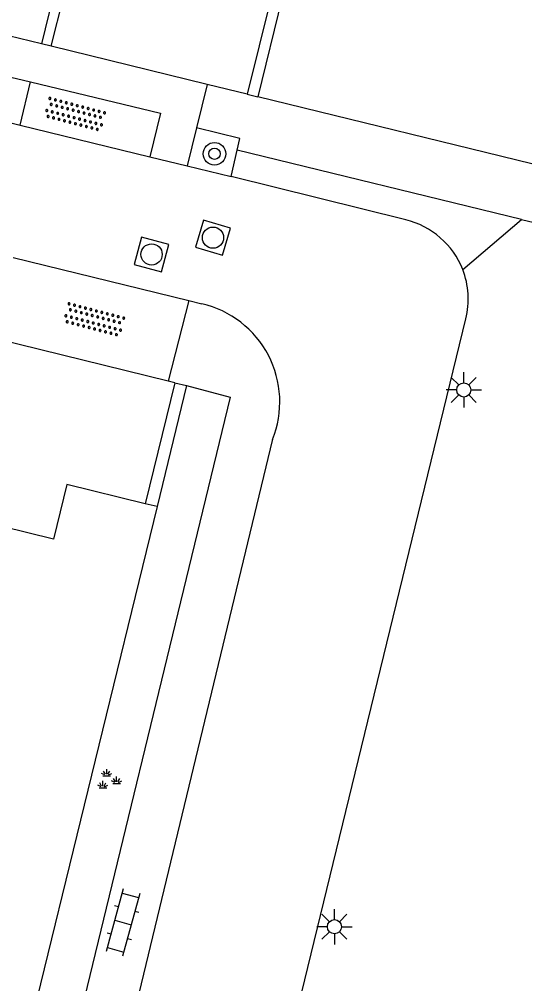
# Model space of a CAD drawing. Extents: x 128999 to 131010, y 395498 to 399007.
# Drawn here: x 129027.68 to 129045.56, y 397726.78 to 397760.91 of the extents above; entities that cross this region are included whole.
import ezdxf

# ---------------------------------------------------------------- set-up
doc = ezdxf.new("R2010")
doc.units = 0
for name, color, linetype in [('gg-afsc-muur', 7, 'Continuous'), ('gg-bbg-hoofdgebouw', 7, 'Continuous'), ('gg-knt-verharding', 7, 'Continuous'), ('gt-grn-weggrens', 7, 'Continuous'), ('gt-symb-boom', 7, 'Continuous'), ('gt-symb-groenvak', 7, 'Continuous'), ('gt-symb-klinker verharding', 7, 'Continuous'), ('gt-symb-lichtmast', 7, 'Continuous'), ('gt-symb-overige verharding', 7, 'Continuous'), ('gt-symb-rioolschacht', 7, 'Continuous')]:
    doc.layers.add(name, color=color, linetype=linetype)

# ---------------------------------------------------------------- blocks, each defined once
blk = doc.blocks.new('gt0-LMAST')
at = {"layer": 'gt-symb-lichtmast'}
for p, q in [((-0.182, 0.173), (-0.447, 0.438)), ((-0.005, 0.246), (-0.005, 0.621)), ((0.172, 0.173), (0.437, 0.438)), ((-0.255, -0.004), (-0.63, -0.004)), ((-0.182, -0.181), (-0.447, -0.446)), ((-0.005, -0.254), (-0.005, -0.629)), ((0.437, -0.446), (0.172, -0.181)), ((0.245, -0.004), (0.62, -0.004))]:
    blk.add_line(p, q, dxfattribs=at)
blk.add_circle((-0.005, -0.004), 0.25, dxfattribs=at)
blk = doc.blocks.new('gt0-GRVAK')
at = {"layer": 'gt-symb-groenvak'}
for p, q in [((-0.047, 0.214), (-0.047, 0.393)), ((-0.11, 0.189), (-0.228, 0.24)), ((-0.182, 0.153), (0.088, 0.153)), ((-0.091, 0.211), (-0.156, 0.322)), ((-0.004, 0.211), (0.061, 0.322)), ((0.015, 0.189), (0.133, 0.24)), ((0.262, -0.052), (0.197, 0.059)), ((0.305, -0.049), (0.305, 0.13)), ((0.349, -0.052), (0.414, 0.059)), ((-0.245, -0.228), (-0.363, -0.177)), ((-0.318, -0.264), (-0.047, -0.264)), ((-0.226, -0.206), (-0.291, -0.095)), ((-0.183, -0.203), (-0.183, -0.024)), ((-0.139, -0.206), (-0.074, -0.095)), ((-0.12, -0.228), (-0.002, -0.177)), ((0.243, -0.074), (0.125, -0.023)), ((0.17, -0.11), (0.441, -0.11)), ((0.368, -0.074), (0.486, -0.023))]:
    blk.add_line(p, q, dxfattribs=at)
blk = doc.blocks.new('gt0-KL1')
at = {"layer": 'gt-symb-klinker verharding'}
for p, q in [((-0.5, 0.3), (-0.5, 0.45)), ((0.5, 0.3), (0.5, 0.45)), ((-1.15, 0.3), (1.15, 0.3)), ((-1, -0.3), (-1, 0.3)), ((0, -0.3), (0, 0.3)), ((1, -0.3), (1, 0.3)), ((-1.15, -0.3), (1.15, -0.3)), ((-0.5, -0.45), (-0.5, -0.3)), ((0.5, -0.45), (0.5, -0.3))]:
    blk.add_line(p, q, dxfattribs=at)
blk = doc.blocks.new('gt0-OVH')
at = {"layer": 'gt-symb-overige verharding'}
for points in [[(-0.972, 0.298), (-0.967, 0.308), (-0.965, 0.319), (-0.966, 0.33), (-0.971, 0.34), (-0.978, 0.348), (-0.988, 0.353), (-0.999, 0.355), (-1.01, 0.354), (-1.02, 0.349), (-1.028, 0.342), (-1.033, 0.332), (-1.035, 0.321), (-1.034, 0.31), (-1.029, 0.3), (-1.022, 0.292), (-1.012, 0.287), (-1.001, 0.285), (-0.99, 0.286), (-0.98, 0.291)], [(-0.772, 0.298), (-0.767, 0.308), (-0.765, 0.319), (-0.766, 0.33), (-0.771, 0.34), (-0.778, 0.348), (-0.788, 0.353), (-0.799, 0.355), (-0.81, 0.354), (-0.82, 0.349), (-0.828, 0.342), (-0.833, 0.332), (-0.835, 0.321), (-0.834, 0.31), (-0.829, 0.3), (-0.822, 0.292), (-0.812, 0.287), (-0.801, 0.285), (-0.79, 0.286), (-0.78, 0.291)], [(-0.572, 0.298), (-0.567, 0.308), (-0.565, 0.319), (-0.566, 0.33), (-0.571, 0.34), (-0.578, 0.348), (-0.588, 0.353), (-0.599, 0.355), (-0.61, 0.354), (-0.62, 0.349), (-0.628, 0.342), (-0.633, 0.332), (-0.635, 0.321), (-0.634, 0.31), (-0.629, 0.3), (-0.622, 0.292), (-0.612, 0.287), (-0.601, 0.285), (-0.59, 0.286), (-0.58, 0.291)], [(-0.372, 0.298), (-0.367, 0.308), (-0.365, 0.319), (-0.366, 0.33), (-0.371, 0.34), (-0.378, 0.348), (-0.388, 0.353), (-0.399, 0.355), (-0.41, 0.354), (-0.42, 0.349), (-0.428, 0.342), (-0.433, 0.332), (-0.435, 0.321), (-0.434, 0.31), (-0.429, 0.3), (-0.422, 0.292), (-0.412, 0.287), (-0.401, 0.285), (-0.39, 0.286), (-0.38, 0.291)], [(-0.172, 0.298), (-0.167, 0.308), (-0.165, 0.319), (-0.166, 0.33), (-0.171, 0.34), (-0.178, 0.348), (-0.188, 0.353), (-0.199, 0.355), (-0.21, 0.354), (-0.22, 0.349), (-0.228, 0.342), (-0.233, 0.332), (-0.235, 0.321), (-0.234, 0.31), (-0.229, 0.3), (-0.222, 0.292), (-0.212, 0.287), (-0.201, 0.285), (-0.19, 0.286), (-0.18, 0.291)], [(0.028, 0.298), (0.033, 0.308), (0.035, 0.319), (0.034, 0.33), (0.029, 0.34), (0.022, 0.348), (0.012, 0.353), (0.001, 0.355), (-0.01, 0.354), (-0.02, 0.349), (-0.028, 0.342), (-0.033, 0.332), (-0.035, 0.321), (-0.034, 0.31), (-0.029, 0.3), (-0.022, 0.292), (-0.012, 0.287), (-0.001, 0.285), (0.01, 0.286), (0.02, 0.291)], [(0.228, 0.298), (0.233, 0.308), (0.235, 0.319), (0.234, 0.33), (0.229, 0.34), (0.222, 0.348), (0.212, 0.353), (0.201, 0.355), (0.19, 0.354), (0.18, 0.349), (0.172, 0.342), (0.167, 0.332), (0.165, 0.321), (0.166, 0.31), (0.171, 0.3), (0.178, 0.292), (0.188, 0.287), (0.199, 0.285), (0.21, 0.286), (0.22, 0.291)], [(0.428, 0.298), (0.433, 0.308), (0.435, 0.319), (0.434, 0.33), (0.429, 0.34), (0.422, 0.348), (0.412, 0.353), (0.401, 0.355), (0.39, 0.354), (0.38, 0.349), (0.372, 0.342), (0.367, 0.332), (0.365, 0.321), (0.366, 0.31), (0.371, 0.3), (0.378, 0.292), (0.388, 0.287), (0.399, 0.285), (0.41, 0.286), (0.42, 0.291)], [(0.628, 0.298), (0.633, 0.308), (0.635, 0.319), (0.634, 0.33), (0.629, 0.34), (0.622, 0.348), (0.612, 0.353), (0.601, 0.355), (0.59, 0.354), (0.58, 0.349), (0.572, 0.342), (0.567, 0.332), (0.565, 0.321), (0.566, 0.31), (0.571, 0.3), (0.578, 0.292), (0.588, 0.287), (0.599, 0.285), (0.61, 0.286), (0.62, 0.291)], [(0.828, 0.298), (0.833, 0.308), (0.835, 0.319), (0.834, 0.33), (0.829, 0.34), (0.822, 0.348), (0.812, 0.353), (0.801, 0.355), (0.79, 0.354), (0.78, 0.349), (0.772, 0.342), (0.767, 0.332), (0.765, 0.321), (0.766, 0.31), (0.771, 0.3), (0.778, 0.292), (0.788, 0.287), (0.799, 0.285), (0.81, 0.286), (0.82, 0.291)], [(1.028, 0.298), (1.033, 0.308), (1.035, 0.319), (1.034, 0.33), (1.029, 0.34), (1.022, 0.348), (1.012, 0.353), (1.001, 0.355), (0.99, 0.354), (0.98, 0.349), (0.972, 0.342), (0.967, 0.332), (0.965, 0.321), (0.966, 0.31), (0.971, 0.3), (0.978, 0.292), (0.988, 0.287), (0.999, 0.285), (1.01, 0.286), (1.02, 0.291)], [(-0.872, 0.106), (-0.867, 0.116), (-0.865, 0.126), (-0.866, 0.137), (-0.871, 0.147), (-0.878, 0.156), (-0.888, 0.161), (-0.899, 0.163), (-0.91, 0.162), (-0.92, 0.157), (-0.928, 0.15), (-0.933, 0.14), (-0.935, 0.129), (-0.934, 0.118), (-0.929, 0.108), (-0.922, 0.1), (-0.912, 0.095), (-0.901, 0.092), (-0.89, 0.094), (-0.88, 0.098)], [(-0.672, 0.106), (-0.667, 0.116), (-0.665, 0.126), (-0.666, 0.137), (-0.671, 0.147), (-0.678, 0.156), (-0.688, 0.161), (-0.699, 0.163), (-0.71, 0.162), (-0.72, 0.157), (-0.728, 0.15), (-0.733, 0.14), (-0.735, 0.129), (-0.734, 0.118), (-0.729, 0.108), (-0.722, 0.1), (-0.712, 0.095), (-0.701, 0.092), (-0.69, 0.094), (-0.68, 0.098)], [(-0.472, 0.106), (-0.467, 0.116), (-0.465, 0.126), (-0.466, 0.137), (-0.471, 0.147), (-0.478, 0.156), (-0.488, 0.161), (-0.499, 0.163), (-0.51, 0.162), (-0.52, 0.157), (-0.528, 0.15), (-0.533, 0.14), (-0.535, 0.129), (-0.534, 0.118), (-0.529, 0.108), (-0.522, 0.1), (-0.512, 0.095), (-0.501, 0.092), (-0.49, 0.094), (-0.48, 0.098)], [(-0.272, 0.106), (-0.267, 0.116), (-0.265, 0.126), (-0.266, 0.137), (-0.271, 0.147), (-0.278, 0.156), (-0.288, 0.161), (-0.299, 0.163), (-0.31, 0.162), (-0.32, 0.157), (-0.328, 0.15), (-0.333, 0.14), (-0.335, 0.129), (-0.334, 0.118), (-0.329, 0.108), (-0.322, 0.1), (-0.312, 0.095), (-0.301, 0.092), (-0.29, 0.094), (-0.28, 0.098)], [(-0.072, 0.106), (-0.067, 0.116), (-0.065, 0.126), (-0.066, 0.137), (-0.071, 0.147), (-0.078, 0.156), (-0.088, 0.161), (-0.099, 0.163), (-0.11, 0.162), (-0.12, 0.157), (-0.128, 0.15), (-0.133, 0.14), (-0.135, 0.129), (-0.134, 0.118), (-0.129, 0.108), (-0.122, 0.1), (-0.112, 0.095), (-0.101, 0.092), (-0.09, 0.094), (-0.08, 0.098)], [(0.128, 0.106), (0.133, 0.116), (0.135, 0.126), (0.134, 0.137), (0.129, 0.147), (0.122, 0.156), (0.112, 0.161), (0.101, 0.163), (0.09, 0.162), (0.08, 0.157), (0.072, 0.15), (0.067, 0.14), (0.065, 0.129), (0.066, 0.118), (0.071, 0.108), (0.078, 0.1), (0.088, 0.095), (0.099, 0.092), (0.11, 0.094), (0.12, 0.098)], [(0.328, 0.106), (0.333, 0.116), (0.335, 0.126), (0.334, 0.137), (0.329, 0.147), (0.322, 0.156), (0.312, 0.161), (0.301, 0.163), (0.29, 0.162), (0.28, 0.157), (0.272, 0.15), (0.267, 0.14), (0.265, 0.129), (0.266, 0.118), (0.271, 0.108), (0.278, 0.1), (0.288, 0.095), (0.299, 0.092), (0.31, 0.094), (0.32, 0.098)], [(0.528, 0.106), (0.533, 0.116), (0.535, 0.126), (0.534, 0.137), (0.529, 0.147), (0.522, 0.156), (0.512, 0.161), (0.501, 0.163), (0.49, 0.162), (0.48, 0.157), (0.472, 0.15), (0.467, 0.14), (0.465, 0.129), (0.466, 0.118), (0.471, 0.108), (0.478, 0.1), (0.488, 0.095), (0.499, 0.092), (0.51, 0.094), (0.52, 0.098)], [(0.728, 0.106), (0.733, 0.116), (0.735, 0.126), (0.734, 0.137), (0.729, 0.147), (0.722, 0.156), (0.712, 0.161), (0.701, 0.163), (0.69, 0.162), (0.68, 0.157), (0.672, 0.15), (0.667, 0.14), (0.665, 0.129), (0.666, 0.118), (0.671, 0.108), (0.678, 0.1), (0.688, 0.095), (0.699, 0.092), (0.71, 0.094), (0.72, 0.098)], [(0.928, 0.106), (0.933, 0.116), (0.935, 0.126), (0.934, 0.137), (0.929, 0.147), (0.922, 0.156), (0.912, 0.161), (0.901, 0.163), (0.89, 0.162), (0.88, 0.157), (0.872, 0.15), (0.867, 0.14), (0.865, 0.129), (0.866, 0.118), (0.871, 0.108), (0.878, 0.1), (0.888, 0.095), (0.899, 0.092), (0.91, 0.094), (0.92, 0.098)], [(-0.972, -0.142), (-0.967, -0.132), (-0.965, -0.121), (-0.966, -0.11), (-0.971, -0.1), (-0.978, -0.092), (-0.988, -0.087), (-0.999, -0.085), (-1.01, -0.086), (-1.02, -0.091), (-1.028, -0.098), (-1.033, -0.108), (-1.035, -0.119), (-1.034, -0.13), (-1.029, -0.14), (-1.022, -0.148), (-1.012, -0.153), (-1.001, -0.155), (-0.99, -0.154), (-0.98, -0.149)], [(-0.872, -0.334), (-0.867, -0.324), (-0.865, -0.314), (-0.866, -0.303), (-0.871, -0.293), (-0.878, -0.284), (-0.888, -0.279), (-0.899, -0.277), (-0.91, -0.278), (-0.92, -0.283), (-0.928, -0.29), (-0.933, -0.3), (-0.935, -0.311), (-0.934, -0.322), (-0.929, -0.332), (-0.922, -0.34), (-0.912, -0.345), (-0.901, -0.348), (-0.89, -0.346), (-0.88, -0.342)], [(-0.772, -0.142), (-0.767, -0.132), (-0.765, -0.121), (-0.766, -0.11), (-0.771, -0.1), (-0.778, -0.092), (-0.788, -0.087), (-0.799, -0.085), (-0.81, -0.086), (-0.82, -0.091), (-0.828, -0.098), (-0.833, -0.108), (-0.835, -0.119), (-0.834, -0.13), (-0.829, -0.14), (-0.822, -0.148), (-0.812, -0.153), (-0.801, -0.155), (-0.79, -0.154), (-0.78, -0.149)], [(-0.672, -0.334), (-0.667, -0.324), (-0.665, -0.314), (-0.666, -0.303), (-0.671, -0.293), (-0.678, -0.284), (-0.688, -0.279), (-0.699, -0.277), (-0.71, -0.278), (-0.72, -0.283), (-0.728, -0.29), (-0.733, -0.3), (-0.735, -0.311), (-0.734, -0.322), (-0.729, -0.332), (-0.722, -0.34), (-0.712, -0.345), (-0.701, -0.348), (-0.69, -0.346), (-0.68, -0.342)], [(-0.572, -0.142), (-0.567, -0.132), (-0.565, -0.121), (-0.566, -0.11), (-0.571, -0.1), (-0.578, -0.092), (-0.588, -0.087), (-0.599, -0.085), (-0.61, -0.086), (-0.62, -0.091), (-0.628, -0.098), (-0.633, -0.108), (-0.635, -0.119), (-0.634, -0.13), (-0.629, -0.14), (-0.622, -0.148), (-0.612, -0.153), (-0.601, -0.155), (-0.59, -0.154), (-0.58, -0.149)], [(-0.472, -0.334), (-0.467, -0.324), (-0.465, -0.314), (-0.466, -0.303), (-0.471, -0.293), (-0.478, -0.284), (-0.488, -0.279), (-0.499, -0.277), (-0.51, -0.278), (-0.52, -0.283), (-0.528, -0.29), (-0.533, -0.3), (-0.535, -0.311), (-0.534, -0.322), (-0.529, -0.332), (-0.522, -0.34), (-0.512, -0.345), (-0.501, -0.348), (-0.49, -0.346), (-0.48, -0.342)], [(-0.372, -0.142), (-0.367, -0.132), (-0.365, -0.121), (-0.366, -0.11), (-0.371, -0.1), (-0.378, -0.092), (-0.388, -0.087), (-0.399, -0.085), (-0.41, -0.086), (-0.42, -0.091), (-0.428, -0.098), (-0.433, -0.108), (-0.435, -0.119), (-0.434, -0.13), (-0.429, -0.14), (-0.422, -0.148), (-0.412, -0.153), (-0.401, -0.155), (-0.39, -0.154), (-0.38, -0.149)], [(-0.272, -0.334), (-0.267, -0.324), (-0.265, -0.314), (-0.266, -0.303), (-0.271, -0.293), (-0.278, -0.284), (-0.288, -0.279), (-0.299, -0.277), (-0.31, -0.278), (-0.32, -0.283), (-0.328, -0.29), (-0.333, -0.3), (-0.335, -0.311), (-0.334, -0.322), (-0.329, -0.332), (-0.322, -0.34), (-0.312, -0.345), (-0.301, -0.348), (-0.29, -0.346), (-0.28, -0.342)], [(-0.172, -0.142), (-0.167, -0.132), (-0.165, -0.121), (-0.166, -0.11), (-0.171, -0.1), (-0.178, -0.092), (-0.188, -0.087), (-0.199, -0.085), (-0.21, -0.086), (-0.22, -0.091), (-0.228, -0.098), (-0.233, -0.108), (-0.235, -0.119), (-0.234, -0.13), (-0.229, -0.14), (-0.222, -0.148), (-0.212, -0.153), (-0.201, -0.155), (-0.19, -0.154), (-0.18, -0.149)], [(-0.072, -0.334), (-0.067, -0.324), (-0.065, -0.314), (-0.066, -0.303), (-0.071, -0.293), (-0.078, -0.284), (-0.088, -0.279), (-0.099, -0.277), (-0.11, -0.278), (-0.12, -0.283), (-0.128, -0.29), (-0.133, -0.3), (-0.135, -0.311), (-0.134, -0.322), (-0.129, -0.332), (-0.122, -0.34), (-0.112, -0.345), (-0.101, -0.348), (-0.09, -0.346), (-0.08, -0.342)], [(0.028, -0.142), (0.033, -0.132), (0.035, -0.121), (0.034, -0.11), (0.029, -0.1), (0.022, -0.092), (0.012, -0.087), (0.001, -0.085), (-0.01, -0.086), (-0.02, -0.091), (-0.028, -0.098), (-0.033, -0.108), (-0.035, -0.119), (-0.034, -0.13), (-0.029, -0.14), (-0.022, -0.148), (-0.012, -0.153), (-0.001, -0.155), (0.01, -0.154), (0.02, -0.149)], [(0.128, -0.334), (0.133, -0.324), (0.135, -0.314), (0.134, -0.303), (0.129, -0.293), (0.122, -0.284), (0.112, -0.279), (0.101, -0.277), (0.09, -0.278), (0.08, -0.283), (0.072, -0.29), (0.067, -0.3), (0.065, -0.311), (0.066, -0.322), (0.071, -0.332), (0.078, -0.34), (0.088, -0.345), (0.099, -0.348), (0.11, -0.346), (0.12, -0.342)], [(0.228, -0.142), (0.233, -0.132), (0.235, -0.121), (0.234, -0.11), (0.229, -0.1), (0.222, -0.092), (0.212, -0.087), (0.201, -0.085), (0.19, -0.086), (0.18, -0.091), (0.172, -0.098), (0.167, -0.108), (0.165, -0.119), (0.166, -0.13), (0.171, -0.14), (0.178, -0.148), (0.188, -0.153), (0.199, -0.155), (0.21, -0.154), (0.22, -0.149)], [(0.328, -0.334), (0.333, -0.324), (0.335, -0.314), (0.334, -0.303), (0.329, -0.293), (0.322, -0.284), (0.312, -0.279), (0.301, -0.277), (0.29, -0.278), (0.28, -0.283), (0.272, -0.29), (0.267, -0.3), (0.265, -0.311), (0.266, -0.322), (0.271, -0.332), (0.278, -0.34), (0.288, -0.345), (0.299, -0.348), (0.31, -0.346), (0.32, -0.342)], [(0.428, -0.142), (0.433, -0.132), (0.435, -0.121), (0.434, -0.11), (0.429, -0.1), (0.422, -0.092), (0.412, -0.087), (0.401, -0.085), (0.39, -0.086), (0.38, -0.091), (0.372, -0.098), (0.367, -0.108), (0.365, -0.119), (0.366, -0.13), (0.371, -0.14), (0.378, -0.148), (0.388, -0.153), (0.399, -0.155), (0.41, -0.154), (0.42, -0.149)], [(0.528, -0.334), (0.533, -0.324), (0.535, -0.314), (0.534, -0.303), (0.529, -0.293), (0.522, -0.284), (0.512, -0.279), (0.501, -0.277), (0.49, -0.278), (0.48, -0.283), (0.472, -0.29), (0.467, -0.3), (0.465, -0.311), (0.466, -0.322), (0.471, -0.332), (0.478, -0.34), (0.488, -0.345), (0.499, -0.348), (0.51, -0.346), (0.52, -0.342)], [(0.628, -0.142), (0.633, -0.132), (0.635, -0.121), (0.634, -0.11), (0.629, -0.1), (0.622, -0.092), (0.612, -0.087), (0.601, -0.085), (0.59, -0.086), (0.58, -0.091), (0.572, -0.098), (0.567, -0.108), (0.565, -0.119), (0.566, -0.13), (0.571, -0.14), (0.578, -0.148), (0.588, -0.153), (0.599, -0.155), (0.61, -0.154), (0.62, -0.149)], [(0.728, -0.334), (0.733, -0.324), (0.735, -0.314), (0.734, -0.303), (0.729, -0.293), (0.722, -0.284), (0.712, -0.279), (0.701, -0.277), (0.69, -0.278), (0.68, -0.283), (0.672, -0.29), (0.667, -0.3), (0.665, -0.311), (0.666, -0.322), (0.671, -0.332), (0.678, -0.34), (0.688, -0.345), (0.699, -0.348), (0.71, -0.346), (0.72, -0.342)], [(0.828, -0.142), (0.833, -0.132), (0.835, -0.121), (0.834, -0.11), (0.829, -0.1), (0.822, -0.092), (0.812, -0.087), (0.801, -0.085), (0.79, -0.086), (0.78, -0.091), (0.772, -0.098), (0.767, -0.108), (0.765, -0.119), (0.766, -0.13), (0.771, -0.14), (0.778, -0.148), (0.788, -0.153), (0.799, -0.155), (0.81, -0.154), (0.82, -0.149)], [(0.928, -0.334), (0.933, -0.324), (0.935, -0.314), (0.934, -0.303), (0.929, -0.293), (0.922, -0.284), (0.912, -0.279), (0.901, -0.277), (0.89, -0.278), (0.88, -0.283), (0.872, -0.29), (0.867, -0.3), (0.865, -0.311), (0.866, -0.322), (0.871, -0.332), (0.878, -0.34), (0.888, -0.345), (0.899, -0.348), (0.91, -0.346), (0.92, -0.342)], [(1.028, -0.142), (1.033, -0.132), (1.035, -0.121), (1.034, -0.11), (1.029, -0.1), (1.022, -0.092), (1.012, -0.087), (1.001, -0.085), (0.99, -0.086), (0.98, -0.091), (0.972, -0.098), (0.967, -0.108), (0.965, -0.119), (0.966, -0.13), (0.971, -0.14), (0.978, -0.148), (0.988, -0.153), (0.999, -0.155), (1.01, -0.154), (1.02, -0.149)]]:
    blk.add_lwpolyline(points, close=True, dxfattribs=at)
blk = doc.blocks.new('gt0-RS')
at = {"layer": 'gt-symb-rioolschacht'}
blk.add_lwpolyline([(-0.5, -0.5), (0.5, -0.5), (0.5, 0.5), (-0.5, 0.5)], close=True, dxfattribs=at)
blk.add_circle((0, 0), 0.375, dxfattribs=at)
blk = doc.blocks.new('gt0-BOOM')
at = {"layer": 'gt-symb-boom'}
for radius in [0.4, 0.2]:
    blk.add_circle((0, 0), radius, dxfattribs=at)

msp = doc.modelspace()

# ---------------------------------------------------------------- linework, layer by layer
at = {"layer": 'gg-afsc-muur'}
for p, q in [((129038.261, 397766.925), (129036.119, 397758.163)), ((129029.725, 397765.196), (129028.462, 397760.038)), ((129028.809, 397759.954), (129030.091, 397765.106)), ((129037.007, 397763.412), (129035.744, 397758.255)), ((129028.809, 397759.954), (129028.462, 397760.038)), ((129035.744, 397758.255), (129036.119, 397758.163)), ((129033.177, 397748.048), (129032.129, 397743.766)), ((129033.599, 397747.947), (129032.553, 397743.662)), ((129033.177, 397748.048), (129033.599, 397747.947))]:
    msp.add_line(p, q, dxfattribs=at)
at = {"layer": 'gg-bbg-hoofdgebouw'}
msp.add_line((129032.553, 397743.662), (129032.129, 397743.766), dxfattribs=at)
for points in [[(129032.129, 397743.766), (129029.355, 397744.445), (129028.882, 397742.51), (129025.194, 397743.413)], [(129032.553, 397743.662), (129027.908, 397724.643), (129026.69, 397724.936), (129026.529, 397724.239), (129026.205, 397724.315), (129026.276, 397724.617), (129023.373, 397725.337), (129023.465, 397725.722), (129014.534, 397727.918)]]:
    msp.add_lwpolyline(points, dxfattribs=at)
at = {"layer": 'gg-knt-verharding'}
for p, q in [((129028.462, 397760.038), (129021.527, 397761.737)), ((129034.323, 397758.603), (129028.809, 397759.954)), ((129027.705, 397757.168), (129028.079, 397758.693)), ((129035.744, 397758.255), (129034.323, 397758.603)), ((129092.461, 397744.387), (129036.119, 397758.163)), ((129026.074, 397757.566), (129027.705, 397757.168)), ((129027.705, 397757.168), (129032.293, 397756.048)), ((129033.95, 397757.073), (129033.621, 397755.724)), ((129032.293, 397756.048), (129033.621, 397755.724)), ((129035.17, 397755.346), (129035.382, 397756.273)), ((129033.621, 397755.724), (129035.17, 397755.346)), ((129041.352, 397753.811), (129035.17, 397755.346)), ((129043.366, 397752.055), (129045.451, 397753.825)), ((129045.451, 397753.825), (129091.985, 397742.441)), ((129027.455, 397752.48), (129033.68, 397750.954)), ((129033.68, 397750.954), (129032.945, 397748.105)), ((129033.68, 397750.954), (129034.139, 397750.841)), ((129037.067, 397724), (129043.481, 397750.308)), ((129032.945, 397748.105), (129026.758, 397749.62)), ((129033.177, 397748.048), (129032.945, 397748.105))]:
    msp.add_line(p, q, dxfattribs=at)
for points in [[(129026.074, 397757.566), (129026.428, 397759.091), (129028.079, 397758.693)], [(129028.079, 397758.693), (129032.672, 397757.588), (129032.293, 397756.048)], [(129035.382, 397756.273), (129035.479, 397756.697), (129033.95, 397757.073)], [(129033.599, 397747.947), (129035.135, 397747.532), (129028.708, 397721.037)], [(129036.639, 397746.044), (129030.556, 397720.797), (129030.114, 397718.749)]]:
    msp.add_lwpolyline(points, dxfattribs=at)
for centre, radius, start, end in [((129040.676, 397751.002), 2.889, 21.3708, 76.4591), ((129040.675, 397751.001), 2.89, 346.1345, 21.3979), ((129033.333, 397747.371), 3.562, 338.1234, 76.93)]:
    msp.add_arc(centre, radius, start, end, dxfattribs=at)
at = {"layer": 'gt-grn-weggrens'}
for p, q in [((129034.323, 397758.603), (129033.95, 397757.073)), ((129045.451, 397753.825), (129035.382, 397756.273))]:
    msp.add_line(p, q, dxfattribs=at)

# ---------------------------------------------------------------- block references
at = {"layer": 'gt-symb-boom'}
msp.add_blockref('gt0-BOOM', (129034.585, 397756.152), dxfattribs=at)
at = {"layer": 'gt-symb-groenvak'}
msp.add_blockref('gt0-GRVAK', (129030.817, 397733.976), dxfattribs=at)
at = {"layer": 'gt-symb-klinker verharding', "rotation": -105.18978716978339}
msp.add_blockref('gt0-KL1', (129031.346, 397728.942), dxfattribs=at)
at = {"layer": 'gt-symb-lichtmast'}
for p in [(129043.411, 397747.795), (129038.833, 397728.798)]:
    msp.add_blockref('gt0-LMAST', p, dxfattribs=at)
at = {"layer": 'gt-symb-overige verharding'}
for p, rotation in [((129029.646, 397757.545), -14.717311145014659), ((129030.323, 397750.278), -14.717311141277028)]:
    msp.add_blockref('gt0-OVH', p, dxfattribs=dict(at, rotation=rotation))
at = {"layer": 'gt-symb-rioolschacht'}
for p, rotation in [((129034.53, 397753.183), -16.803548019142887), ((129032.358, 397752.588), -14.77272395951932)]:
    msp.add_blockref('gt0-RS', p, dxfattribs=dict(at, rotation=rotation))

doc.saveas('drawing.dxf')
